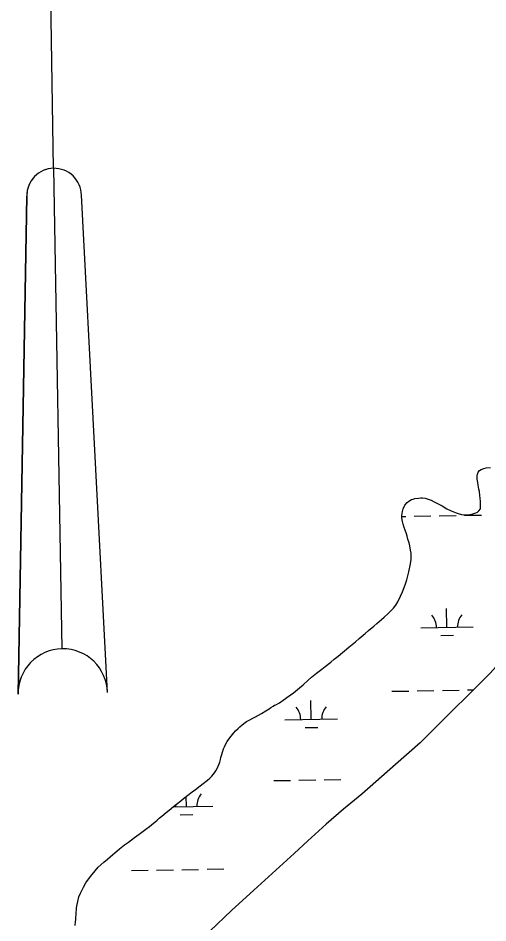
# Model space of a CAD drawing. Extents: x 3892998 to 3931244, y 278583 to 304547.
# Drawn here: x 3927124 to 3928019, y 299093 to 300816 of the extents above; entities that cross this region are included whole.
import ezdxf

# ---------------------------------------------------------------- set-up
doc = ezdxf.new("R2010")
doc.units = 0
for name, color, linetype in [('V-ANNO-SYMB', 7, 'Continuous'), ('V-TOPO-SHOR', 7, 'Continuous'), ('V-WETL-SWMP', 7, 'Continuous')]:
    doc.layers.add(name, color=color, linetype=linetype)

msp = doc.modelspace()

# ---------------------------------------------------------------- linework, layer by layer
at = {"layer": 'V-ANNO-SYMB'}
for p, q in [((3927191.8, 300530.1), (3927186.2, 300855)), ((3927191.8, 300530.1), (3927207.7, 299615.2)), ((3927191.8, 300530.1), (3927207.7, 299615.2)), ((3927124.2, 299528.7), (3927140.8, 300477.2)), ((3927140.8, 300477.2), (3927124.2, 299528.7)), ((3927294.1, 299531.7), (3927244.7, 300479))]:
    msp.add_line(p, q, dxfattribs=at)
for centre, radius, start, end in [((3927192.7, 300478.1), 52, 90.9884, 180.9917), ((3927192.7, 300478.1), 52, 90.995, 180.9917), ((3927192.7, 300478.1), 52, 0.9917, 90.995), ((3927209.2, 299530.2), 85, 90.9917, 180.9917), ((3927209.2, 299530.2), 85, 90.9917, 180.9917), ((3927209.2, 299530.2), 85, 0.9917, 90.9917), ((3927209.2, 299530.2), 85, 0.9917, 90.9917)]:
    msp.add_arc(centre, radius, start, end, dxfattribs=at)
at = {"layer": 'V-TOPO-SHOR'}
for points in [[(3927615.1, 299508.6), (3927622, 299512.3), (3927628.9, 299517.2), (3927640.3, 299525.7), (3927648.2, 299531.3), (3927660.1, 299540.7), (3927667, 299546.6), (3927676.5, 299555.4), (3927682.8, 299561.1), (3927692.3, 299568.6), (3927702.2, 299576.7), (3927708.7, 299581.7), (3927719.3, 299589.5), (3927726.2, 299595.2), (3927733.4, 299601.1), (3927741.6, 299608), (3927754.1, 299618.4), (3927766.6, 299628.7), (3927773.5, 299634.7), (3927784.7, 299644.4), (3927791.3, 299650.3), (3927801.5, 299658.5), (3927807.4, 299663.2), (3927815.7, 299670.7), (3927820.9, 299675.4), (3927828.2, 299681.7), (3927832.8, 299686.1), (3927838.8, 299692.7), (3927843.1, 299698.1), (3927847.1, 299704.4), (3927852.5, 299715.3), (3927855.9, 299723.6), (3927861.1, 299736.7), (3927864.2, 299746.6), (3927868.1, 299762), (3927871.4, 299776.7), (3927872.2, 299785.1), (3927872.2, 299797), (3927871.1, 299803.2), (3927869.7, 299811.2), (3927868.5, 299816.8), (3927866.4, 299824.2), (3927864.9, 299829.4), (3927863.4, 299834), (3927861, 299841.1), (3927858.9, 299846), (3927857.1, 299852.8), (3927855.9, 299857.4), (3927854.8, 299864.5), (3927854.6, 299869.3), (3927855.8, 299876.7), (3927857.2, 299881.5), (3927860.6, 299888.5), (3927864.9, 299893.6), (3927867.8, 299896.4), (3927873.1, 299899.5), (3927876.3, 299900.4), (3927879.6, 299901.3), (3927886.7, 299902.1), (3927890.6, 299902.6), (3927893.8, 299902.5), (3927898.9, 299901.8), (3927903.1, 299900.7), (3927910.7, 299897.9), (3927916.2, 299895.2), (3927925.4, 299890.8), (3927931.4, 299887.1), (3927940.3, 299881.8), (3927948.6, 299877.7), (3927957.9, 299874.2), (3927962, 299872.8), (3927968.4, 299871.1), (3927972.9, 299870.3), (3927979.4, 299870.2), (3927983.9, 299870.7), (3927990.1, 299872.2), (3927995.3, 299874), (3927998.5, 299875.2), (3928001.5, 299877.7), (3928004.5, 299881.8), (3928004.6, 299887.9), (3928004.7, 299891.2), (3928004.5, 299895.7), (3928004, 299902.1), (3928003.5, 299907), (3928002.4, 299914.4), (3928001.5, 299919.3), (3928000.1, 299926.7), (3927999.2, 299931.6), (3927998.4, 299938.4), (3927998.3, 299944.5), (3927999, 299948), (3928000, 299951.2), (3928002.7, 299954.4), (3928005.6, 299956.6), (3928010.9, 299958.7), (3928015.1, 299959.6), (3928023.5, 299960.7)], [(3928355.6, 299938.4), (3928279.2, 299854.7), (3928232, 299804.8), (3928194.1, 299763.5), (3928163.3, 299727.1), (3928129.6, 299686.5), (3928101, 299654.7), (3928057.8, 299607.7), (3928022.1, 299568.2), (3927986.5, 299532.6), (3927945.2, 299492.1), (3927889.6, 299436.4), (3927842.9, 299394.9), (3927778.7, 299338.4), (3927743.6, 299310), (3927710.4, 299281.5), (3927675.6, 299249.3), (3927649.8, 299225.6), (3927607.6, 299187.3), (3927573, 299155.6), (3927530.2, 299116.7), (3927489.4, 299077.8)], [(3927232.7, 299088.4), (3927233.5, 299095.8), (3927233.9, 299099), (3927234.3, 299104.5), (3927234.4, 299108.3), (3927234.9, 299113.8), (3927235.3, 299117.7), (3927235.4, 299122.2), (3927236.5, 299128.6), (3927237.6, 299134), (3927240.1, 299143), (3927243.2, 299149.7), (3927248.6, 299161.2), (3927253.3, 299169.4), (3927261.7, 299181.5), (3927270.6, 299192.2), (3927276.9, 299199.2), (3927287.5, 299208.9), (3927294.1, 299214.9), (3927304.3, 299223.3), (3927307.5, 299225.8), (3927317.1, 299234), (3927326.9, 299241.8), (3927334.2, 299247.1), (3927346, 299255.9), (3927354.8, 299262.1), (3927367.3, 299271.8), (3927374.2, 299277.1), (3927381.8, 299283), (3927384.4, 299285.2), (3927388.7, 299289), (3927393, 299292.8), (3927397.9, 299296.8), (3927405.8, 299303.4), (3927411.7, 299307.8), (3927420.3, 299314.7), (3927425.8, 299319.1), (3927434.1, 299325.6), (3927439, 299330), (3927447.2, 299336.6), (3927455.7, 299342.8), (3927462, 299347.2), (3927470.8, 299354.1), (3927476.8, 299358.4), (3927484.6, 299365), (3927489.3, 299369.1), (3927493.2, 299372.9), (3927497.9, 299378.9), (3927500.5, 299382.7), (3927503.6, 299388.4), (3927505.3, 299391.6), (3927507, 299396.1), (3927508, 299399.3), (3927509.5, 299404.4), (3927510.2, 299408.3), (3927511.9, 299413.7), (3927513.3, 299418.2), (3927515.4, 299424.6), (3927517.1, 299428.7), (3927518.8, 299432.9), (3927522.5, 299438.9), (3927525.2, 299443), (3927529.9, 299449), (3927534.9, 299455), (3927538.2, 299458.8), (3927543.1, 299463.5), (3927546.4, 299466.4), (3927550.7, 299470.5), (3927556.3, 299474.8), (3927558.9, 299476.7), (3927565.1, 299479.8), (3927571.3, 299482.9), (3927576.2, 299485.6), (3927581.8, 299488.7), (3927587.3, 299491.8), (3927595.5, 299496.8), (3927602, 299501.1), (3927605.6, 299503.3), (3927609.6, 299505.8), (3927612.2, 299507.7), (3927615.1, 299508.6)]]:
    msp.add_lwpolyline(points, dxfattribs=at)
at = {"layer": 'V-WETL-SWMP'}
for p, q in [((3928005.6, 299956.6), (3928010.9, 299958.7)), ((3928010.9, 299958.7), (3928015.1, 299959.6)), ((3928015.1, 299959.6), (3928023.5, 299960.7)), ((3927998.3, 299944.5), (3927999, 299948)), ((3927998.4, 299938.4), (3927998.3, 299944.5)), ((3927999, 299948), (3928000, 299951.2)), ((3928000, 299951.2), (3928002.7, 299954.4)), ((3928002.7, 299954.4), (3928005.6, 299956.6)), ((3927999.2, 299931.6), (3927998.4, 299938.4)), ((3928000.1, 299926.7), (3927999.2, 299931.6)), ((3928001.5, 299919.3), (3928000.1, 299926.7)), ((3928002.4, 299914.4), (3928001.5, 299919.3)), ((3928003.5, 299907), (3928002.4, 299914.4)), ((3928004, 299902.1), (3928003.5, 299907)), ((3927857.2, 299881.5), (3927860.6, 299888.5)), ((3927860.6, 299888.5), (3927864.9, 299893.6)), ((3927864.9, 299893.6), (3927867.8, 299896.4)), ((3927867.8, 299896.4), (3927873.1, 299899.5)), ((3927873.1, 299899.5), (3927876.3, 299900.4)), ((3927876.3, 299900.4), (3927879.6, 299901.3)), ((3927879.6, 299901.3), (3927886.7, 299902.1)), ((3927886.7, 299902.1), (3927890.6, 299902.6)), ((3927890.6, 299902.6), (3927893.8, 299902.5)), ((3927893.8, 299902.5), (3927898.9, 299901.8)), ((3927898.9, 299901.8), (3927903.1, 299900.7)), ((3927903.1, 299900.7), (3927910.7, 299897.9)), ((3927910.7, 299897.9), (3927916.2, 299895.2)), ((3927916.2, 299895.2), (3927925.4, 299890.8)), ((3927925.4, 299890.8), (3927931.4, 299887.1)), ((3928004.5, 299895.7), (3928004, 299902.1)), ((3928004.7, 299891.2), (3928004.5, 299895.7)), ((3928004.6, 299887.9), (3928004.7, 299891.2)), ((3927854.6, 299869.3), (3927855.8, 299876.7)), ((3927855.8, 299876.7), (3927857.2, 299881.5)), ((3927931.4, 299887.1), (3927940.3, 299881.8)), ((3927940.3, 299881.8), (3927948.6, 299877.7)), ((3927948.6, 299877.7), (3927957.9, 299874.2)), ((3927957.9, 299874.2), (3927962, 299872.8)), ((3927962, 299872.8), (3927968.4, 299871.1)), ((3927983.9, 299870.7), (3927990.1, 299872.2)), ((3927990.1, 299872.2), (3927995.3, 299874)), ((3927995.3, 299874), (3927998.5, 299875.2)), ((3927998.5, 299875.2), (3928001.5, 299877.7)), ((3928001.5, 299877.7), (3928004.5, 299881.8)), ((3928004.5, 299881.8), (3928004.6, 299887.9)), ((3927854.8, 299864.5), (3927854.6, 299869.3)), ((3927854.7, 299867.3), (3927862.2, 299867.4)), ((3927855.9, 299857.4), (3927854.8, 299864.5)), ((3927857.1, 299852.8), (3927855.9, 299857.4)), ((3927878.2, 299867.7), (3927910.1, 299868.3)), ((3927926.1, 299868.6), (3927958.1, 299869.1)), ((3927968.4, 299871.1), (3927972.9, 299870.3)), ((3927972.9, 299870.3), (3927979.4, 299870.2)), ((3927974.1, 299869.4), (3928006.1, 299869.9)), ((3927979.4, 299870.2), (3927983.9, 299870.7)), ((3927858.9, 299846), (3927857.1, 299852.8)), ((3927861, 299841.1), (3927858.9, 299846)), ((3927863.4, 299834), (3927861, 299841.1)), ((3927864.9, 299829.4), (3927863.4, 299834)), ((3927866.4, 299824.2), (3927864.9, 299829.4)), ((3927868.5, 299816.8), (3927866.4, 299824.2)), ((3927869.7, 299811.2), (3927868.5, 299816.8)), ((3927871.1, 299803.2), (3927869.7, 299811.2)), ((3927872.2, 299797), (3927871.1, 299803.2)), ((3927871.4, 299776.7), (3927872.2, 299785.1)), ((3927872.2, 299785.1), (3927872.2, 299797)), ((3927868.1, 299762), (3927871.4, 299776.7)), ((3927864.2, 299746.6), (3927868.1, 299762)), ((3927855.9, 299723.6), (3927861.1, 299736.7)), ((3927861.1, 299736.7), (3927864.2, 299746.6)), ((3927852.5, 299715.3), (3927855.9, 299723.6)), ((3927843.1, 299698.1), (3927847.1, 299704.4)), ((3927847.1, 299704.4), (3927852.5, 299715.3)), ((3927820.9, 299675.4), (3927828.2, 299681.7)), ((3927828.2, 299681.7), (3927832.8, 299686.1)), ((3927832.8, 299686.1), (3927838.8, 299692.7)), ((3927838.8, 299692.7), (3927843.1, 299698.1)), ((3927940.7, 299656.2), (3927940, 299692.2)), ((3927807.4, 299663.2), (3927815.7, 299670.7)), ((3927815.7, 299670.7), (3927820.9, 299675.4)), ((3927784.7, 299644.4), (3927791.3, 299650.3)), ((3927791.3, 299650.3), (3927801.5, 299658.5)), ((3927801.5, 299658.5), (3927807.4, 299663.2)), ((3927890.7, 299655.3), (3927990.7, 299657)), ((3927766.6, 299628.7), (3927773.5, 299634.7)), ((3927773.5, 299634.7), (3927784.7, 299644.4)), ((3927928.9, 299640.5), (3927952.9, 299640.9)), ((3927741.6, 299608), (3927754.1, 299618.4)), ((3927754.1, 299618.4), (3927766.6, 299628.7)), ((3927726.2, 299595.2), (3927733.4, 299601.1)), ((3927733.4, 299601.1), (3927741.6, 299608)), ((3927702.2, 299576.7), (3927708.7, 299581.7)), ((3927708.7, 299581.7), (3927719.3, 299589.5)), ((3927719.3, 299589.5), (3927726.2, 299595.2)), ((3927676.5, 299555.4), (3927682.8, 299561.1)), ((3927682.8, 299561.1), (3927692.3, 299568.6)), ((3927692.3, 299568.6), (3927702.2, 299576.7)), ((3928022.1, 299568.2), (3927986.5, 299532.6)), ((3927660.1, 299540.7), (3927667, 299546.6)), ((3927667, 299546.6), (3927676.5, 299555.4)), ((3927640.3, 299525.7), (3927648.2, 299531.3)), ((3927648.2, 299531.3), (3927660.1, 299540.7)), ((3927835.9, 299534.3), (3927867.9, 299534.8)), ((3927883.9, 299535.1), (3927915.9, 299535.6)), ((3927931.9, 299535.9), (3927963.9, 299536.5)), ((3927986.5, 299532.6), (3927945.2, 299492.1)), ((3927979.9, 299536.8), (3927990.8, 299536.9)), ((3927615.1, 299508.6), (3927622, 299512.3)), ((3927622, 299512.3), (3927628.9, 299517.2)), ((3927628.9, 299517.2), (3927640.3, 299525.7)), ((3927682.2, 299480.9), (3927681.6, 299516.8)), ((3927587.3, 299491.8), (3927595.5, 299496.8)), ((3927595.5, 299496.8), (3927602, 299501.1)), ((3927602, 299501.1), (3927605.6, 299503.3)), ((3927605.6, 299503.3), (3927609.6, 299505.8)), ((3927609.6, 299505.8), (3927612.2, 299507.7)), ((3927612.2, 299507.7), (3927615.1, 299508.6)), ((3927945.2, 299492.1), (3927889.6, 299436.4)), ((3927556.3, 299474.8), (3927558.9, 299476.7)), ((3927558.9, 299476.7), (3927565.1, 299479.8)), ((3927565.1, 299479.8), (3927571.3, 299482.9)), ((3927571.3, 299482.9), (3927576.2, 299485.6)), ((3927576.2, 299485.6), (3927581.8, 299488.7)), ((3927581.8, 299488.7), (3927587.3, 299491.8)), ((3927632.2, 299480), (3927732.2, 299481.7)), ((3927534.8, 299455), (3927538.2, 299458.8)), ((3927538.2, 299458.8), (3927543.1, 299463.5)), ((3927543.1, 299463.5), (3927546.4, 299466.4)), ((3927546.4, 299466.4), (3927550.7, 299470.5)), ((3927550.7, 299470.5), (3927556.3, 299474.8)), ((3927670.5, 299465.2), (3927694.5, 299465.6)), ((3927522.5, 299438.9), (3927525.2, 299443)), ((3927525.2, 299443), (3927529.9, 299449)), ((3927529.9, 299449), (3927534.8, 299455)), ((3927513.3, 299418.2), (3927515.4, 299424.6)), ((3927515.4, 299424.6), (3927517.1, 299428.7)), ((3927517.1, 299428.7), (3927518.8, 299432.9)), ((3927518.8, 299432.9), (3927522.5, 299438.9)), ((3927889.6, 299436.4), (3927842.9, 299394.9)), ((3927509.5, 299404.4), (3927510.2, 299408.3)), ((3927510.2, 299408.3), (3927511.9, 299413.7)), ((3927511.9, 299413.7), (3927513.3, 299418.2)), ((3927503.6, 299388.4), (3927505.3, 299391.6)), ((3927505.3, 299391.6), (3927507, 299396.1)), ((3927507, 299396.1), (3927508, 299399.3)), ((3927508, 299399.3), (3927509.5, 299404.4)), ((3927842.9, 299394.9), (3927778.7, 299338.4)), ((3927489.3, 299369.1), (3927493.2, 299372.9)), ((3927493.2, 299372.9), (3927497.9, 299378.9)), ((3927497.9, 299378.9), (3927500.5, 299382.7)), ((3927500.5, 299382.7), (3927503.6, 299388.4)), ((3927470.8, 299354.1), (3927476.8, 299358.4)), ((3927476.8, 299358.4), (3927484.6, 299365)), ((3927484.6, 299365), (3927489.3, 299369.1)), ((3927610.8, 299364.2), (3927642.8, 299364.7)), ((3927658.8, 299365), (3927690.8, 299365.6)), ((3927706.8, 299365.8), (3927738.8, 299366.4)), ((3927447.2, 299336.6), (3927455.7, 299342.8)), ((3927455.7, 299342.8), (3927462, 299347.2)), ((3927462, 299347.2), (3927470.8, 299354.1)), ((3927778.7, 299338.4), (3927743.6, 299310)), ((3927425.8, 299319.1), (3927434.1, 299325.6)), ((3927434.1, 299325.6), (3927439, 299330)), ((3927439, 299330), (3927447.2, 299336.6)), ((3927444.6, 299314.9), (3927444.3, 299334.2)), ((3927397.9, 299296.8), (3927405.8, 299303.4)), ((3927405.8, 299303.4), (3927411.7, 299307.8)), ((3927411.7, 299307.8), (3927420.3, 299314.7)), ((3927419.9, 299314.4), (3927494.6, 299315.7)), ((3927420.3, 299314.7), (3927425.8, 299319.1)), ((3927743.6, 299310), (3927710.4, 299281.5)), ((3927384.4, 299285.2), (3927388.7, 299289)), ((3927388.7, 299289), (3927393, 299292.8)), ((3927393, 299292.8), (3927397.9, 299296.8)), ((3927432.9, 299299.2), (3927456.9, 299299.6)), ((3927354.8, 299262.1), (3927367.3, 299271.8)), ((3927367.3, 299271.8), (3927374.2, 299277.1)), ((3927374.2, 299277.1), (3927381.8, 299283)), ((3927381.8, 299283), (3927384.4, 299285.2)), ((3927710.4, 299281.5), (3927675.6, 299249.3)), ((3927334.2, 299247.1), (3927346, 299255.9)), ((3927346, 299255.9), (3927354.8, 299262.1)), ((3927307.5, 299225.8), (3927317.1, 299234)), ((3927317.1, 299234), (3927326.9, 299241.8)), ((3927326.9, 299241.8), (3927334.2, 299247.1)), ((3927675.6, 299249.3), (3927649.8, 299225.6)), ((3927294.1, 299214.9), (3927304.3, 299223.3)), ((3927304.3, 299223.3), (3927307.5, 299225.8)), ((3927649.8, 299225.6), (3927607.6, 299187.3)), ((3927276.9, 299199.2), (3927287.5, 299208.9)), ((3927287.5, 299208.9), (3927294.1, 299214.9)), ((3927261.7, 299181.5), (3927270.6, 299192.2)), ((3927270.6, 299192.2), (3927276.9, 299199.2)), ((3927339.8, 299193), (3927371.8, 299193.5)), ((3927387.8, 299193.8), (3927419.8, 299194.3)), ((3927435.8, 299194.6), (3927467.8, 299195.2)), ((3927483.8, 299195.4), (3927515.8, 299196)), ((3927607.6, 299187.3), (3927573, 299155.6)), ((3927248.6, 299161.2), (3927253.3, 299169.4)), ((3927253.3, 299169.4), (3927261.7, 299181.5)), ((3927240.1, 299143), (3927243.2, 299149.7)), ((3927243.2, 299149.7), (3927248.6, 299161.2)), ((3927573, 299155.6), (3927530.2, 299116.7)), ((3927236.5, 299128.6), (3927237.6, 299134)), ((3927237.6, 299134), (3927240.1, 299143)), ((3927234.4, 299108.3), (3927234.9, 299113.8)), ((3927234.9, 299113.8), (3927235.3, 299117.7)), ((3927235.3, 299117.7), (3927235.4, 299122.2)), ((3927235.4, 299122.2), (3927236.5, 299128.6)), ((3927530.2, 299116.7), (3927489.4, 299077.8)), ((3927233.5, 299095.8), (3927233.9, 299099)), ((3927233.9, 299099), (3927234.3, 299104.5)), ((3927234.3, 299104.5), (3927234.4, 299108.3)), ((3927232.7, 299088.4), (3927233.5, 299095.8))]:
    msp.add_line(p, q, dxfattribs=at)
for centre, start, end in [((3927885.4, 299655.7), 0.2199, 41.7635), ((3927995.9, 299657.6), 140.2199, 181.7635), ((3927627, 299480.4), 0.2199, 41.7635), ((3927737.5, 299482.3), 140.2199, 181.7635), ((3927499.8, 299316.3), 140.2199, 181.7635), ((3927389.4, 299314.4), 0.2199, 5.8073)]:
    msp.add_arc(centre, 35.2, start, end, dxfattribs=at)

doc.saveas('drawing.dxf')
